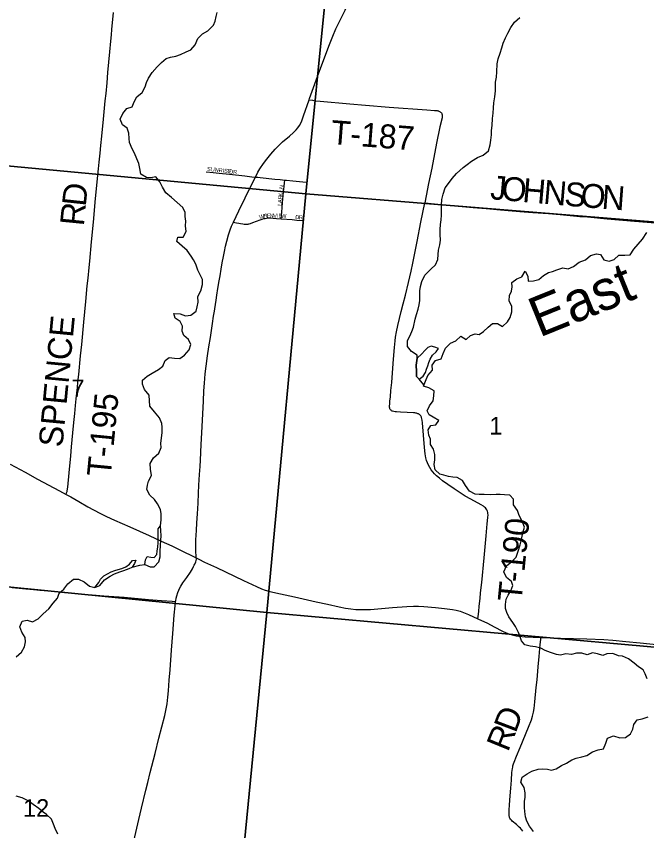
# Model space of a CAD drawing. Extents: x 1410790 to 1770854, y 566777 to 831614.
# Drawn here: x 1559702 to 1567610, y 714986 to 725192 of the extents above; entities that cross this region are included whole.
import ezdxf

# ---------------------------------------------------------------- set-up
doc = ezdxf.new("R2010")
doc.units = 0
for name, color, linetype in [('GM_X_County_Road', 7, 'Continuous'), ('GM_X_Minor_Lake', 7, 'Continuous'), ('GM_X_Minor_River', 7, 'Continuous'), ('GM_X_Minor_River_Text', 7, 'Continuous'), ('GM_X_Section', 7, 'Continuous'), ('GM_X_Section_Text', 7, 'Continuous'), ('GM_X_Township_Road', 7, 'Continuous'), ('GM_X_Township_Road_Text', 7, 'Continuous'), ('GM_X_Township_Subdivision', 7, 'Continuous'), ('GM_X_Township_Subdivision_Text', 7, 'Continuous')]:
    doc.layers.add(name, color=color, linetype=linetype)

msp = doc.modelspace()

# ---------------------------------------------------------------- linework, layer by layer
at = {"layer": 'GM_X_County_Road'}
for points in [[(1563377, 724147), (1563382, 724160), (1563481, 724438), (1563571, 724685), (1563629, 724838), (1563672, 724944), (1563712, 725034), (1563768, 725152), (1563826, 725270), (1563927, 725476), (1563973, 725563), (1564014, 725634), (1564066, 725717), (1564266, 726017), (1564394, 726208), (1564513, 726385), (1564588, 726498)], [(1562701, 723178), (1562734, 723237), (1562759, 723279), (1562804, 723347), (1562843, 723400), (1562894, 723464), (1562948, 723525), (1562994, 723572), (1563042, 723617), (1563129, 723691), (1563178, 723735), (1563213, 723770), (1563234, 723796), (1563253, 723823), (1563270, 723852), (1563283, 723882), (1563307, 723943), (1563377, 724147)], [(1562426, 722611), (1562494, 722753), (1562651, 723078), (1562701, 723178)], [(1561959, 718406), (1561958, 718437), (1561955, 718472), (1561953, 718501), (1561953, 718550), (1561956, 718630), (1561962, 718746), (1561967, 718845), (1561974, 718957), (1561982, 719090), (1561989, 719217), (1561994, 719317), (1562001, 719450), (1562007, 719549), (1562012, 719630), (1562022, 719827), (1562029, 719974), (1562050, 720367), (1562056, 720498), (1562062, 720596), (1562072, 720710), (1562083, 720809), (1562102, 720938), (1562119, 721051), (1562137, 721165), (1562164, 721344), (1562178, 721435), (1562188, 721496), (1562193, 721525), (1562210, 721635), (1562219, 721698), (1562232, 721779), (1562247, 721876), (1562258, 721939), (1562272, 722024), (1562285, 722103), (1562300, 722182), (1562312, 722246), (1562326, 722312), (1562342, 722376), (1562364, 722453), (1562384, 722515), (1562402, 722560), (1562426, 722611)], [(1559624, 719581), (1559812, 719481), (1559970, 719393), (1560245, 719247), (1560327, 719201)], [(1560327, 719201), (1560388, 719168), (1560487, 719110), (1560599, 719044), (1560670, 719005), (1560758, 718960), (1560832, 718925), (1560936, 718877), (1561127, 718794), (1561248, 718741), (1561370, 718686), (1561519, 718616), (1561653, 718554), (1561771, 718498), (1561933, 718420), (1561959, 718406)], [(1561701, 717859), (1561702, 717867), (1561708, 717899), (1561716, 717931), (1561729, 717971), (1561740, 717999), (1561750, 718021), (1561766, 718050), (1561793, 718091), (1561840, 718157), (1561886, 718226), (1561912, 718268), (1561927, 718297), (1561934, 718312), (1561941, 718327), (1561954, 718355), (1561959, 718371), (1561961, 718387), (1561959, 718406)], [(1561959, 718406), (1561991, 718389), (1562064, 718353), (1562213, 718283), (1562554, 718121), (1562717, 718045), (1562777, 718019), (1562824, 718002), (1562871, 717987), (1562919, 717976), (1563015, 717955), (1563192, 717918), (1563464, 717855), (1563608, 717823), (1563752, 717792), (1563832, 717776), (1563898, 717767), (1563963, 717760), (1564029, 717756), (1564078, 717757), (1564144, 717760), (1564422, 717782), (1564602, 717797), (1564683, 717800), (1564749, 717801), (1564814, 717797), (1564961, 717784), (1565075, 717772), (1565172, 717758), (1565220, 717750), (1565268, 717737), (1565313, 717721), (1565374, 717695), (1565493, 717643)], [(1561177, 714856), (1561240, 715127), (1561275, 715270), (1561328, 715493), (1561351, 715589), (1561382, 715716), (1561443, 715955), (1561491, 716145), (1561528, 716288), (1561564, 716431), (1561582, 716512), (1561594, 716576), (1561605, 716658), (1561613, 716740), (1561622, 716871), (1561632, 717001), (1561650, 717247), (1561668, 717459), (1561684, 717688), (1561695, 717802), (1561701, 717859)], [(1565493, 717643), (1565611, 717586), (1565698, 717540), (1565800, 717487), (1565845, 717467), (1565892, 717449), (1565939, 717435), (1565972, 717428), (1566005, 717424), (1566086, 717417), (1566283, 717408)], [(1566283, 717408), (1566529, 717399), (1566693, 717394), (1566857, 717389), (1567070, 717380), (1567184, 717372), (1567347, 717357), (1567527, 717339), (1567772, 717315), (1567984, 717294), (1568120, 717279)]]:
    msp.add_lwpolyline(points, dxfattribs=at)
at = {"layer": 'GM_X_Minor_Lake'}
for points in [[(1564754, 720645), (1564807, 720683), (1564834, 720727), (1564846, 720769), (1564863, 720813), (1564876, 720852), (1564892, 720896), (1564923, 720944), (1564967, 720986), (1564998, 721027), (1564954, 721046), (1564906, 721059), (1564864, 721043), (1564827, 721005), (1564789, 720964), (1564731, 720908)], [(1564731, 720908), (1564719, 720818), (1564722, 720742), (1564721, 720676), (1564754, 720645)], [(1561315, 718321), (1561325, 718381), (1561346, 718421), (1561390, 718413), (1561432, 718410), (1561467, 718446), (1561471, 718490), (1561478, 718544), (1561480, 718592), (1561482, 718722), (1561481, 718769), (1561513, 718808)], [(1561315, 718321), (1561381, 718293), (1561431, 718294), (1561490, 718355), (1561506, 718419), (1561507, 718490), (1561512, 718562), (1561517, 718628), (1561518, 718680), (1561514, 718746), (1561513, 718808)], [(1560687, 718034), (1560738, 718096), (1560759, 718138), (1560802, 718181), (1560846, 718207), (1560892, 718228), (1560937, 718246), (1560979, 718259), (1561025, 718273), (1561076, 718292), (1561122, 718328), (1561159, 718373), (1561203, 718377), (1561186, 718333), (1561156, 718287)], [(1560687, 718034), (1560752, 718058), (1560809, 718131), (1560878, 718176), (1560934, 718204), (1561003, 718229), (1561053, 718248), (1561118, 718272), (1561156, 718287)]]:
    msp.add_lwpolyline(points, dxfattribs=at)
at = {"layer": 'GM_X_Minor_River'}
for points in [[(1562038, 724973), (1562105, 725009), (1562174, 725080), (1562197, 725132), (1562211, 725188), (1562220, 725238)], [(1564815, 720573), (1564754, 720645), (1564721, 720676), (1564722, 720742), (1564719, 720818), (1564731, 720908), (1564730, 720947), (1564659, 720990), (1564609, 721052), (1564610, 721130), (1564637, 721184), (1564662, 721242), (1564683, 721298), (1564704, 721398), (1564721, 721456), (1564745, 721520), (1564756, 721576), (1564763, 721632), (1564764, 721700), (1564766, 721750), (1564771, 721804), (1564790, 721868), (1564827, 721948), (1564902, 722025), (1564961, 722078), (1564988, 722146), (1564995, 722206), (1564997, 722260), (1565014, 722330), (1565023, 722386), (1565020, 722459), (1565018, 722521), (1565025, 722583), (1565032, 722643), (1565035, 722701), (1565036, 722827), (1565041, 722897), (1565056, 722963), (1565083, 723041), (1565122, 723097), (1565169, 723161), (1565222, 723222), (1565307, 723297), (1565359, 723333), (1565414, 723376), (1565487, 723421), (1565557, 723450), (1565624, 723506), (1565645, 723582), (1565654, 723638), (1565661, 723706), (1565665, 723762), (1565670, 723824), (1565677, 723912), (1565684, 723976), (1565689, 724046), (1565694, 724108), (1565703, 724184), (1565712, 724260), (1565714, 724317), (1565713, 724367), (1565724, 724431), (1565729, 724495), (1565734, 724595), (1565745, 724657), (1565770, 724729), (1565792, 724797), (1565811, 724855), (1565840, 724922), (1565867, 724982), (1565906, 725052), (1565953, 725117), (1566018, 725179)], [(1561380, 719586), (1561423, 719660), (1561492, 719717), (1561521, 719787), (1561516, 719837), (1561523, 719909), (1561534, 719973), (1561532, 720041), (1561527, 720091), (1561498, 720162), (1561437, 720237), (1561377, 720306), (1561371, 720442), (1561310, 720513), (1561284, 720580), (1561285, 720630), (1561344, 720683), (1561408, 720718), (1561485, 720766), (1561542, 720809), (1561569, 720877), (1561621, 720914), (1561686, 720906), (1561752, 720905), (1561812, 720946), (1561869, 721012), (1561892, 721078), (1561863, 721142), (1561803, 721191), (1561784, 721245), (1561787, 721309), (1561757, 721368), (1561694, 721409), (1561680, 721469), (1561757, 721464), (1561824, 721439), (1561893, 721448), (1561958, 721498), (1561972, 721550), (1561983, 721608), (1561978, 721682), (1562017, 721752), (1562040, 721830), (1562039, 721892), (1562007, 721952), (1561980, 722011), (1561955, 722085), (1561925, 722138), (1561894, 722188), (1561847, 722257), (1561785, 722312), (1561716, 722371), (1561728, 722423), (1561796, 722426), (1561833, 722494), (1561824, 722568), (1561827, 722624), (1561820, 722682), (1561822, 722732), (1561793, 722795), (1561720, 722860), (1561650, 722923), (1561577, 722980), (1561535, 723049), (1561504, 723119), (1561453, 723180), (1561388, 723169), (1561334, 723171), (1561265, 723214), (1561252, 723285), (1561240, 723347), (1561215, 723407), (1561184, 723476), (1561154, 723532), (1561123, 723611), (1561118, 723661), (1561115, 723727), (1561095, 723788), (1561034, 723833), (1561004, 723901), (1561039, 723975), (1561090, 724038), (1561155, 724056), (1561180, 724118), (1561214, 724183), (1561281, 724239), (1561318, 724308), (1561335, 724364), (1561360, 724418), (1561407, 724488), (1561470, 724559), (1561523, 724611), (1561583, 724662), (1561636, 724681), (1561704, 724693), (1561764, 724712), (1561833, 724745), (1561891, 724773), (1561946, 724836), (1561979, 724912), (1562038, 724973)], [(1565216, 721123), (1565279, 721184), (1565346, 721143), (1565401, 721191), (1565458, 721212), (1565510, 721206), (1565564, 721243), (1565621, 721298), (1565676, 721344), (1565740, 721341), (1565802, 721304), (1565863, 721362), (1565899, 721419), (1565920, 721489), (1565919, 721557), (1565884, 721628), (1565887, 721694), (1565915, 721748), (1565922, 721802), (1565919, 721858), (1565979, 721900), (1566044, 721929), (1566087, 721996), (1566118, 721936), (1566124, 721872), (1566190, 721877), (1566256, 721894), (1566315, 721943), (1566380, 721981), (1566430, 721994), (1566484, 722014), (1566557, 722039), (1566625, 722026), (1566691, 722055), (1566764, 722110), (1566843, 722139), (1566906, 722195), (1566978, 722214), (1567032, 722205), (1567073, 722141), (1567139, 722122), (1567200, 722145), (1567259, 722199), (1567335, 722198), (1567403, 722201), (1567448, 722272), (1567503, 722336), (1567556, 722399), (1567611, 722483)], [(1567589, 716952), (1567564, 717002), (1567506, 717041), (1567454, 717086), (1567383, 717139), (1567305, 717172), (1567255, 717178), (1567183, 717205), (1567109, 717202), (1567058, 717183), (1566992, 717203), (1566928, 717216), (1566864, 717189), (1566798, 717210), (1566730, 717211), (1566665, 717193), (1566597, 717204), (1566527, 717187), (1566477, 717192), (1566403, 717219), (1566337, 717245), (1566281, 717272), (1566213, 717291), (1566149, 717300), (1566083, 717315), (1566040, 717365), (1566024, 717416), (1566001, 717468), (1565966, 717543), (1565932, 717595), (1565881, 717666), (1565854, 717719), (1565840, 717769), (1565839, 717819), (1565848, 717887), (1565870, 717939), (1565905, 717991), (1565930, 718057), (1565913, 718107), (1565851, 718160), (1565816, 718228), (1565853, 718306), (1565918, 718361), (1565971, 718413), (1565996, 718489), (1566021, 718567), (1566038, 718637), (1566055, 718717), (1566075, 718789), (1566048, 718865), (1566009, 718934), (1565988, 719000), (1565939, 719069), (1565939, 719139), (1565892, 719190), (1565826, 719197), (1565770, 719199), (1565720, 719200), (1565655, 719197), (1565573, 719200), (1565509, 719199), (1565459, 719203), (1565385, 719242), (1565336, 719311), (1565299, 719374), (1565231, 719413), (1565179, 719415), (1565125, 719424), (1565065, 719441), (1565013, 719455), (1564955, 719508), (1564942, 719574), (1564951, 719633), (1564952, 719699), (1564934, 719767), (1564899, 719826), (1564898, 719892), (1564878, 719942), (1564867, 720008), (1564900, 720064), (1564964, 720073), (1565003, 720127), (1564933, 720168), (1564880, 720197), (1564858, 720249), (1564885, 720311), (1564930, 720373), (1564941, 720435), (1564943, 720499), (1564878, 720534), (1564808, 720557), (1564837, 720620), (1564866, 720690), (1564925, 720756), (1564919, 720822), (1564962, 720878), (1565031, 720899), (1565057, 720967), (1565088, 721034), (1565147, 721094), (1565216, 721123)], [(1559702, 717164), (1559767, 717223), (1559806, 717289), (1559817, 717353), (1559813, 717405), (1559770, 717474), (1559749, 717542), (1559778, 717610), (1559840, 717625), (1559906, 717604), (1559977, 717642), (1560038, 717705), (1560109, 717768), (1560166, 717836), (1560218, 717898), (1560241, 717961), (1560298, 718013), (1560349, 718078), (1560418, 718140), (1560484, 718137), (1560554, 718106), (1560621, 718049), (1560687, 718034), (1560752, 718058), (1560809, 718131), (1560878, 718176), (1560934, 718204), (1561003, 718229), (1561053, 718248), (1561118, 718272), (1561156, 718287), (1561250, 718314), (1561315, 718321), (1561381, 718293), (1561431, 718294), (1561490, 718355), (1561506, 718419), (1561507, 718490), (1561512, 718562), (1561517, 718628), (1561518, 718680), (1561514, 718746), (1561513, 718808), (1561520, 718880), (1561521, 718957), (1561510, 719013), (1561475, 719081), (1561435, 719136), (1561376, 719191), (1561338, 719260), (1561347, 719316), (1561362, 719368), (1561397, 719439), (1561386, 719516), (1561380, 719586)], [(1567616, 716887), (1567589, 716952)], [(1566189, 714977), (1566139, 715042), (1566106, 715106), (1566091, 715161), (1566079, 715227), (1566076, 715277), (1566077, 715353), (1566084, 715408), (1566086, 715462), (1566071, 715528), (1566032, 715593), (1566047, 715655), (1566111, 715698), (1566170, 715733), (1566249, 715759), (1566299, 715762), (1566367, 715755), (1566417, 715746), (1566475, 715762), (1566542, 715803), (1566602, 715834), (1566671, 715872), (1566724, 715893), (1566798, 715912), (1566860, 715930), (1566929, 715975), (1567000, 716000), (1567066, 716011), (1567095, 716083), (1567120, 716147), (1567194, 716176), (1567272, 716151), (1567344, 716152), (1567407, 716198), (1567436, 716260), (1567447, 716318), (1567488, 716377), (1567554, 716387), (1567626, 716414)], [(1560083, 715188), (1560041, 715220), (1559985, 715263), (1559916, 715314), (1559850, 715359), (1559778, 715398), (1559700, 715417)], [(1560222, 714943), (1560191, 715012), (1560171, 715068), (1560146, 715131), (1560083, 715188)]]:
    msp.add_lwpolyline(points, dxfattribs=at)
at = {"layer": 'GM_X_Section'}
for points in [[(1558608, 728757), (1563860, 728250), (1563333, 722968), (1558108, 723457)], [(1563860, 728250), (1569081, 727784), (1568614, 722540), (1563333, 722968)], [(1558108, 723457), (1563333, 722968), (1562844, 717721), (1557601, 718238)], [(1563333, 722968), (1568614, 722540), (1568083, 717254), (1562844, 717721)], [(1557601, 718238), (1562844, 717721), (1562327, 712403), (1557070, 712980)], [(1562844, 717721), (1568083, 717254), (1567631, 711959), (1562327, 712403)]]:
    msp.add_lwpolyline(points, close=True, dxfattribs=at)
at = {"layer": 'GM_X_Township_Road'}
for points in [[(1560327, 719201), (1560334, 719222), (1560339, 719236), (1560342, 719247), (1560348, 719291), (1560365, 719470), (1560386, 719682), (1560395, 719796), (1560412, 719972), (1560425, 720101), (1560436, 720216), (1560446, 720313), (1560454, 720398), (1560469, 720542), (1560475, 720607), (1560486, 720705), (1560508, 720935), (1560523, 721080), (1560550, 721357), (1560576, 721618), (1560593, 721814), (1560602, 721910), (1560616, 722042), (1560624, 722124), (1560647, 722367), (1560670, 722612), (1560698, 722907), (1560735, 723280), (1560743, 723362), (1560754, 723476), (1560765, 723574), (1560776, 723688), (1560798, 723902), (1560819, 724131), (1560828, 724225), (1560841, 724358), (1560852, 724487), (1560863, 724617), (1560876, 724748), (1560888, 724880), (1560896, 724961), (1560901, 725026), (1560920, 725238)], [(1563377, 724147), (1563416, 724140), (1563448, 724134), (1563513, 724127), (1563888, 724096), (1564084, 724080), (1564378, 724055), (1564851, 724018), (1564949, 724013), (1564981, 724010), (1564990, 724008), (1564997, 724006), (1565004, 724004), (1565012, 724001), (1565019, 723996), (1565025, 723992), (1565031, 723986), (1565035, 723981), (1565039, 723974), (1565042, 723968), (1565044, 723959), (1565045, 723952), (1565045, 723944), (1565045, 723937), (1565045, 723929), (1565043, 723920), (1565017, 723807), (1564974, 723601), (1564913, 723287), (1564874, 723098), (1564844, 722943), (1564826, 722854)], [(1565493, 717643), (1565496, 717671), (1565503, 717732), (1565510, 717800), (1565520, 717897), (1565527, 717965), (1565540, 718096), (1565569, 718406), (1565594, 718683), (1565609, 718830), (1565618, 718911), (1565620, 718943), (1565619, 718960), (1565617, 718975), (1565612, 718990), (1565605, 719005), (1565597, 719018), (1565586, 719030), (1565574, 719041), (1565562, 719051), (1565534, 719068), (1565404, 719139), (1565334, 719180), (1565196, 719269), (1565114, 719323), (1565047, 719371), (1565009, 719402), (1564972, 719434), (1564949, 719458), (1564927, 719483), (1564907, 719509), (1564889, 719537), (1564873, 719565), (1564859, 719595), (1564849, 719627), (1564841, 719659), (1564833, 719707), (1564824, 719789), (1564799, 720099), (1564795, 720132), (1564791, 720148), (1564787, 720163), (1564783, 720170), (1564780, 720177), (1564776, 720184), (1564771, 720190), (1564766, 720196), (1564760, 720201), (1564753, 720206), (1564746, 720209), (1564739, 720212), (1564731, 720215), (1564724, 720217), (1564715, 720219), (1564700, 720221), (1564684, 720223), (1564605, 720227), (1564520, 720232), (1564471, 720234), (1564455, 720236), (1564438, 720238), (1564423, 720242), (1564415, 720245), (1564409, 720249), (1564403, 720254), (1564397, 720260), (1564392, 720266), (1564389, 720274), (1564386, 720282), (1564385, 720292), (1564384, 720301), (1564384, 720309), (1564386, 720331), (1564389, 720367), (1564395, 720424), (1564402, 720502), (1564411, 720601), (1564424, 720782), (1564433, 720895), (1564445, 721041), (1564453, 721123), (1564459, 721172), (1564471, 721236), (1564490, 721316), (1564532, 721491), (1564556, 721587), (1564585, 721699), (1564623, 721856), (1564654, 722000), (1564675, 722098), (1564730, 722369), (1564777, 722610), (1564826, 722854)], [(1564826, 722854), (1564989, 722836), (1565153, 722822), (1565431, 722796), (1565594, 722782), (1565774, 722767), (1565921, 722755), (1566019, 722747), (1566183, 722733), (1566379, 722719), (1566526, 722707), (1566690, 722692), (1566771, 722684), (1566869, 722677), (1567115, 722655), (1567262, 722643), (1567458, 722626), (1567769, 722601), (1567981, 722584), (1568243, 722560), (1568521, 722538), (1568613, 722532)], [(1559650, 718035), (1559821, 718018), (1559917, 718009), (1559998, 718001), (1560162, 717986), (1560309, 717972), (1560416, 717964), (1560508, 717956), (1560800, 717931), (1561055, 717911), (1561359, 717885), (1561524, 717871), (1561656, 717862), (1561701, 717859)], [(1566054, 714981), (1566045, 714995), (1566037, 715005), (1566027, 715016), (1566011, 715031), (1565975, 715063), (1565924, 715106), (1565913, 715118), (1565901, 715130), (1565893, 715144), (1565889, 715152), (1565887, 715160), (1565885, 715169), (1565884, 715177), (1565884, 715193), (1565886, 715243), (1565890, 715308), (1565899, 715422), (1565906, 715520), (1565912, 715619), (1565920, 715717), (1565926, 715766), (1565929, 715784), (1565932, 715799), (1565939, 715822), (1565947, 715844), (1565978, 715921), (1566022, 716027), (1566128, 716285), (1566163, 716377), (1566178, 716423), (1566189, 716471), (1566197, 716519), (1566207, 716600), (1566224, 716780), (1566234, 716878), (1566248, 717041), (1566260, 717171), (1566274, 717318), (1566280, 717383), (1566283, 717408)]]:
    msp.add_lwpolyline(points, dxfattribs=at)
at = {"layer": 'GM_X_Township_Subdivision'}
for points in [[(1562085, 723242), (1562172, 723234), (1562247, 723225), (1562376, 723212), (1562569, 723191), (1562657, 723181), (1562701, 723178)], [(1562701, 723178), (1562731, 723176), (1562761, 723173), (1562944, 723153), (1563012, 723146), (1563069, 723140)], [(1563024, 722655), (1563025, 722668), (1563027, 722693), (1563032, 722742), (1563036, 722792), (1563043, 722858), (1563050, 722940), (1563055, 722991), (1563061, 723058), (1563065, 723106), (1563069, 723140)], [(1563069, 723140), (1563091, 723138), (1563172, 723130), (1563253, 723122), (1563338, 723113)], [(1562426, 722611), (1562445, 722608), (1562466, 722604), (1562494, 722599), (1562516, 722595), (1562544, 722590), (1562561, 722588), (1562576, 722587), (1562592, 722587), (1562609, 722589), (1562618, 722590), (1562624, 722592), (1562640, 722596), (1562670, 722607), (1562762, 722642), (1562786, 722650), (1562807, 722656), (1562825, 722660), (1562840, 722663), (1562858, 722665), (1562878, 722665), (1562967, 722659), (1563024, 722655)], [(1563024, 722655), (1563161, 722645), (1563221, 722639), (1563298, 722632)]]:
    msp.add_lwpolyline(points, dxfattribs=at)

# ---------------------------------------------------------------- texts
at = {"layer": 'GM_X_Minor_River_Text'}
msp.add_text('East', height=499.9, rotation=21.9786, dxfattribs=at).set_placement((1566262, 721163))
at = {"layer": 'GM_X_Section_Text'}
for s, p in [('7', (1560394, 720419)), ('1', (1565635, 719950)), ('12', (1559787, 715160))]:
    msp.add_text(s, height=221, rotation=0, dxfattribs=at).set_placement(p)
at = {"layer": 'GM_X_Township_Road_Text'}
for s, rotation, p in [('T-187', 355.5179, (1563639, 723593)), ('J', 355.0696, (1565640, 722901)), ('O', 355.071, (1565780, 722889)), ('H', 355.0688, (1566043, 722866)), ('N', 355.071, (1566306, 722844)), ('D', 83.9124, (1560573, 722801)), ('S', 355.0714, (1566569, 722821)), ('O', 355.0767, (1566771, 722804)), ('N', 355.768, (1567038, 722781)), ('R', 84.4296, (1560549, 722557)), ('SPENCE', 84.5406, (1560281, 719784)), ('T-195', 84.459, (1560886, 719413)), ('T-190', 84.4015, (1566039, 717846)), ('D', 69.2528, (1565965, 716200)), ('R', 67.8029, (1565869, 715964))]:
    msp.add_text(s, height=300, rotation=rotation, dxfattribs=at).set_placement(p)
at = {"layer": 'GM_X_Township_Subdivision_Text'}
for s, rotation, p in [('SUNRISE', 354.0932, (1562094, 723255)), ('DR', 353.9832, (1562371, 723224)), ('L', 84.6918, (1563046, 722990)), ('N', 83.2518, (1563049, 723025)), ('R', 84.6978, (1563037, 722894)), ('K', 84.7027, (1563040, 722933)), ('L', 84.719, (1563029, 722815)), ('A', 84.7027, (1563033, 722850)), ('R', 5.278, (1562808, 722665)), ('E', 359.5082, (1562846, 722669)), ('N', 359.1038, (1562881, 722669)), ('V', 359.0819, (1562925, 722668)), ('I', 359.0823, (1562969, 722667)), ('E', 359.1171, (1562991, 722667)), ('W', 14.2361, (1562754, 722652)), ('W', 359.092, (1563026, 722666)), ('D', 355.2962, (1563200, 722652)), ('R', 359.6804, (1563248, 722648))]:
    msp.add_text(s, height=50, rotation=rotation, dxfattribs=at).set_placement(p)

doc.saveas('drawing.dxf')
